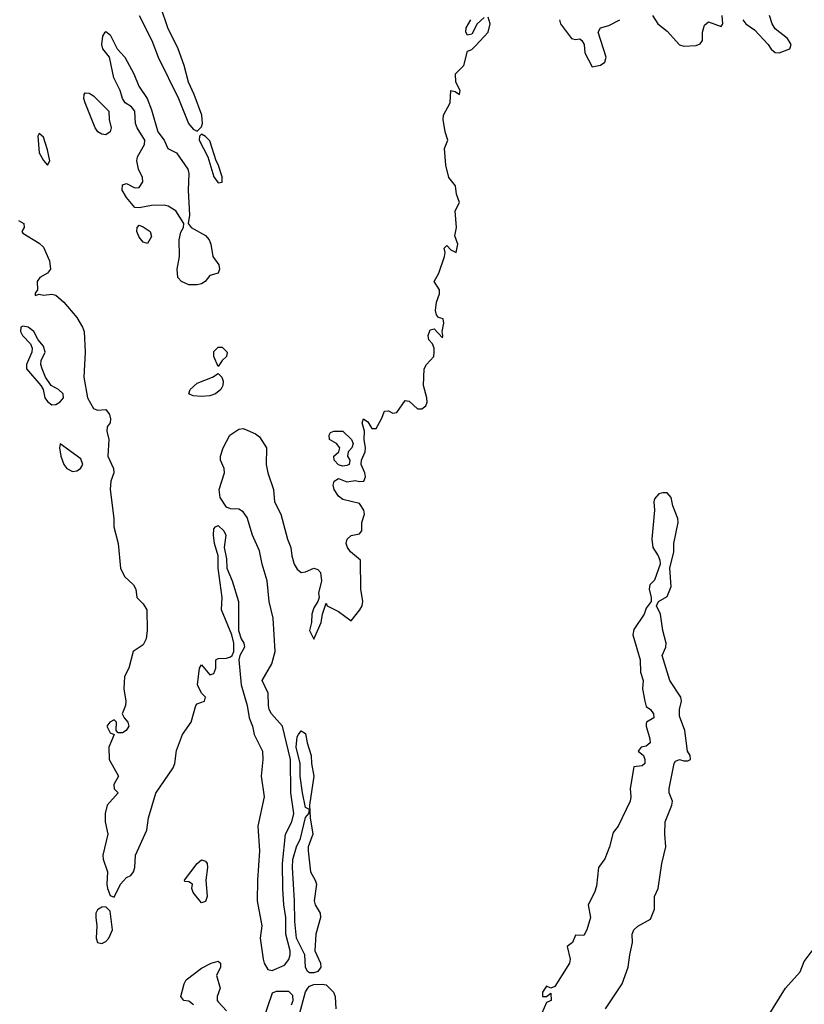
# Model space of a CAD drawing. Header units: metres. Extents: x -46681 to -43747, y -240911 to -237677.
# Tile 937 of 1056: x -44910 to -44816, y -238292 to -238174. Entities that reach past the tile are written whole.
import ezdxf

# ---------------------------------------------------------------- set-up
doc = ezdxf.new("R2010")
doc.units = ezdxf.units.M
doc.layers.add('CONTOUR_INDEX', color=1, linetype='Continuous')
doc.layers.add('CONTOUR_INTER', color=3, linetype='Continuous')

msp = doc.modelspace()

# ---------------------------------------------------------------- linework, layer by layer
at = {"layer": 'CONTOUR_INDEX', "elevation": 55}
for points in [[(-44876.44, -238260.02), (-44876.1, -238259.57), (-44875.6, -238259.9), (-44875.4, -238261.02), (-44874.9, -238262.52), (-44874.88, -238263.52), (-44874.58, -238265.02), (-44875.1, -238268.52), (-44875.04, -238270.02), (-44874.69, -238272.02), (-44875.28, -238273.52), (-44875.27, -238274.02), (-44875, -238276.52), (-44874.42, -238277.52), (-44874.28, -238278.02), (-44874.54, -238280.02), (-44874.41, -238280.52), (-44873.84, -238281.52), (-44873.8, -238282.02), (-44874.34, -238284.02), (-44874.48, -238286.02), (-44873.77, -238287.52), (-44873.73, -238288.02), (-44874.1, -238288.53), (-44874.6, -238288.7), (-44875.1, -238288.69), (-44875.33, -238288.52), (-44875.58, -238288.02), (-44875.66, -238286.52), (-44876.65, -238284.52), (-44876.88, -238282.52), (-44876.9, -238280.02), (-44877.15, -238276.02), (-44877.1, -238275.05), (-44876.68, -238273.52), (-44876.19, -238272.52), (-44875.6, -238270), (-44875.2, -238269.52), (-44875.12, -238269.02), (-44875.6, -238268.79), (-44875.95, -238267.02), (-44876.21, -238265.02), (-44876.21, -238263.52), (-44876.72, -238261.52), (-44876.6, -238260.29), (-44876.44, -238260.02)], [(-44888.63, -238275.52), (-44888.1, -238275.1), (-44887.6, -238275.25), (-44887.43, -238275.52), (-44887.36, -238276.02), (-44887.59, -238277.52), (-44887.43, -238279.52), (-44887.6, -238280.11), (-44888.1, -238280.28), (-44889.11, -238279.02), (-44889.27, -238278.52), (-44889.17, -238278.02), (-44889.6, -238277.73), (-44890.1, -238277.7), (-44890.15, -238277.52), (-44888.63, -238275.52)], [(-44821.27, -238296.02), (-44817.84, -238290.52), (-44816.1, -238288.57), (-44815.6, -238287.31), (-44814.65, -238286.02)], [(-44889.06, -238292.52), (-44889.6, -238292.09), (-44890.24, -238292.02), (-44890.58, -238291.52), (-44890.2, -238290.02), (-44889.92, -238289.52), (-44888.1, -238288.11), (-44886.93, -238287.52)], [(-44886.93, -238287.52), (-44886.1, -238287.27), (-44885.82, -238287.52), (-44885.81, -238288.02), (-44886.28, -238289.02), (-44885.84, -238290.52), (-44886.23, -238291.52), (-44886.22, -238292.02), (-44886.1, -238292.19), (-44885.1, -238293.25)], [(-44876.6, -238294.68), (-44875.6, -238290.95), (-44875.31, -238290.52), (-44875.1, -238290.29), (-44874.6, -238290.09), (-44873.6, -238290.03), (-44873.1, -238290.14), (-44872.23, -238291.02), (-44872, -238291.52), (-44871.93, -238293.02)]]:
    msp.add_lwpolyline(points, dxfattribs=at)
at = {"layer": 'CONTOUR_INTER'}
for points, elevation in [([(-44895.61, -238173.52), (-44894.06, -238176.52), (-44893.31, -238178.52), (-44890.85, -238183.52), (-44889.67, -238186.52), (-44889.1, -238187.18), (-44888.6, -238187.44), (-44888.1, -238186.91), (-44887.96, -238186.52), (-44888.05, -238185.52), (-44888.97, -238183.02), (-44889.67, -238181.52), (-44890.19, -238179.52), (-44890.91, -238177.52), (-44892.15, -238175.02), (-44893, -238172.52)], 53), ([(-44910.1, -238198.18), (-44909.45, -238198.52), (-44909.44, -238199.02), (-44909.7, -238199.52), (-44909.6, -238199.69), (-44907.6, -238200.91), (-44907.1, -238201.4), (-44906.38, -238203.02), (-44906.25, -238204.02), (-44906.6, -238204.51), (-44907.54, -238205.02), (-44907.87, -238205.52), (-44907.81, -238206.52), (-44908.1, -238206.91), (-44908.1, -238207.19), (-44907.6, -238207.03), (-44907.1, -238207.15), (-44906.1, -238207.05), (-44905.6, -238207.15), (-44904.64, -238208.02), (-44903.1, -238209.86), (-44902.39, -238211.02), (-44902.22, -238211.52), (-44902.07, -238214.02), (-44902.26, -238217.02), (-44901.81, -238219.52), (-44901.1, -238220.78), (-44900.6, -238220.99), (-44899.6, -238220.91), (-44899.15, -238221.52), (-44899.02, -238222.02), (-44899.1, -238222.53), (-44899.44, -238223.02), (-44899.47, -238223.52), (-44899.24, -238224.52), (-44899.38, -238226.52), (-44898.69, -238228.02), (-44898.65, -238228.52), (-44898.99, -238229.52), (-44899.08, -238230.52), (-44898.63, -238234.02), (-44898.63, -238235.02), (-44898.11, -238237.02), (-44897.83, -238240.02), (-44897.35, -238241.02), (-44896.29, -238242.02), (-44896, -238242.52), (-44895.88, -238243.52), (-44895.1, -238244.3), (-44894.67, -238245.02), (-44894.65, -238247.52), (-44894.76, -238248.52), (-44895.1, -238249.23), (-44896.3, -238250.02), (-44896.84, -238252.02), (-44897.34, -238253.02), (-44897.43, -238254.52), (-44897.21, -238256.02), (-44897.25, -238256.52), (-44897.64, -238257.52), (-44897.4, -238258.02), (-44896.95, -238258.52), (-44896.83, -238259.02), (-44897.14, -238259.52), (-44897.6, -238259.8), (-44898.1, -238259.83), (-44898.34, -238259.52), (-44898.31, -238258.52), (-44898.6, -238258.26), (-44899.13, -238258.52), (-44899.48, -238259.02), (-44899.1, -238259.81), (-44898.61, -238260.02), (-44899.24, -238261.52), (-44899.22, -238263.02), (-44898.07, -238265.02), (-44898.65, -238266.02), (-44898.6, -238266.54), (-44898.1, -238267.02), (-44899.43, -238268.52), (-44899.67, -238269.52), (-44899.67, -238270.52), (-44899.38, -238272.02), (-44899.96, -238274.52), (-44899.92, -238275.02), (-44899.4, -238276.52), (-44899.49, -238278.02), (-44899.4, -238278.52), (-44899.1, -238279.37), (-44898.6, -238279.6), (-44897.82, -238278.02), (-44897.1, -238277.22), (-44896.6, -238276.97), (-44896.28, -238276.52), (-44896.11, -238276.02), (-44896.02, -238274.52), (-44894.69, -238271.52), (-44894.48, -238270.02), (-44893.6, -238267.08), (-44891.51, -238264.02), (-44891.31, -238263.52), (-44891.1, -238261.92), (-44890.38, -238260.02), (-44889.34, -238258.52), (-44888.78, -238256.52), (-44888.6, -238256.31), (-44887.74, -238256.02), (-44887.63, -238255.52), (-44888.1, -238255.03), (-44888.57, -238254.02), (-44888.35, -238252.02), (-44888.1, -238251.63), (-44887.1, -238252.84), (-44886.6, -238252.67), (-44886.37, -238252.02), (-44886.36, -238251.02), (-44886.1, -238250.86), (-44885.1, -238250.82), (-44884.6, -238250.66), (-44884.39, -238250.52), (-44884.21, -238250.02), (-44884.21, -238249.02), (-44884.44, -238248.02), (-44885.7, -238245.02), (-44885.61, -238243.52), (-44886.09, -238240.02), (-44886.11, -238238.52), (-44886.52, -238237.02), (-44886.66, -238236.02), (-44886.6, -238235.29), (-44886.4, -238235.02), (-44886.1, -238234.88), (-44885.42, -238235.52), (-44885.17, -238236.02), (-44885.37, -238237.52), (-44885.1, -238238.86), (-44885.04, -238240.02), (-44884.42, -238241.52), (-44883.66, -238244.02), (-44883.65, -238247.52), (-44883.32, -238248.52), (-44882.99, -238249.02), (-44882.94, -238249.52), (-44883.47, -238250.52), (-44883.59, -238251.02), (-44883.34, -238254.02), (-44882.59, -238256.52), (-44882.36, -238258.02), (-44881.95, -238259.02), (-44881.75, -238260.02), (-44880.77, -238262.02), (-44880.73, -238263.02), (-44880.9, -238265.02), (-44880.57, -238267.52), (-44881.3, -238271.02), (-44881.11, -238274.02), (-44881.38, -238277.52), (-44881.42, -238280.02), (-44880.85, -238283.02), (-44881.04, -238284.52), (-44880.67, -238287.02), (-44880.54, -238287.52), (-44880.1, -238288.28), (-44879.6, -238288.4), (-44878.1, -238287.76), (-44877.6, -238287.09), (-44877.45, -238286.52), (-44877.45, -238286.02), (-44877.97, -238284.02), (-44877.97, -238282.02), (-44878.19, -238280.52), (-44878.31, -238278.52), (-44878.35, -238275.52), (-44877.98, -238272.02), (-44877.23, -238270.52), (-44877, -238269.52), (-44877.34, -238267.02), (-44877.39, -238263.02), (-44878.36, -238259.02), (-44879.67, -238257.52), (-44879.94, -238257.02), (-44880.05, -238256.52), (-44880.06, -238255.02), (-44880.81, -238253.52), (-44879.64, -238251.52), (-44879.25, -238250.02), (-44879.49, -238246.02), (-44879.95, -238244.02), (-44880.18, -238241.52), (-44880.8, -238239.52), (-44881.1, -238237.91), (-44881.97, -238236.02), (-44882.6, -238233.91), (-44883.1, -238233.24), (-44883.6, -238232.92), (-44884.6, -238232.88), (-44885.1, -238232.66), (-44885.87, -238231.52), (-44885.96, -238230.52), (-44885.31, -238228.52), (-44885.35, -238228.02), (-44885.83, -238227.02), (-44885.81, -238226.52), (-44885.48, -238225.52), (-44884.67, -238224.02), (-44883.6, -238223.28), (-44883.1, -238223.21), (-44882.6, -238223.39), (-44881.6, -238223.84), (-44881.1, -238224.21), (-44880.27, -238225.52), (-44880.3, -238227.52), (-44880.11, -238228.52), (-44879.45, -238230.52), (-44879.3, -238232.02), (-44878.54, -238233.52), (-44877.75, -238236.52), (-44877.34, -238237.52), (-44877.25, -238238.52), (-44876.95, -238239.52), (-44876.6, -238240.11), (-44876.1, -238240.52), (-44875.6, -238240.44), (-44874.6, -238240.02), (-44874.1, -238240.15), (-44873.8, -238240.52), (-44873.66, -238241.52), (-44874.02, -238243.02), (-44873.96, -238243.52), (-44874.1, -238244.02), (-44874.6, -238244.78), (-44874.83, -238245.52), (-44874.85, -238246.52), (-44875.09, -238247.52), (-44874.6, -238248.53), (-44873.7, -238246.52), (-44873.53, -238245.52), (-44873.1, -238244.21), (-44872.97, -238244.52), (-44871.6, -238245.2), (-44870.1, -238246.35), (-44869.07, -238245.02), (-44868.77, -238244.52), (-44868.69, -238244.02), (-44868.94, -238242.52), (-44868.96, -238239.02), (-44870.16, -238238.02), (-44870.52, -238237.52), (-44870.69, -238237.02), (-44870.56, -238236.52), (-44870.1, -238236.08), (-44869.1, -238235.86), (-44868.83, -238235.52), (-44868.82, -238234.52), (-44868.49, -238233.52), (-44868.59, -238233.02), (-44869.1, -238232.23), (-44871.1, -238231.73), (-44871.6, -238231.34), (-44872.12, -238230.52), (-44872.25, -238230.02), (-44872.15, -238229.52), (-44871.6, -238229.23), (-44870.6, -238229.6), (-44869.6, -238229.45), (-44869.1, -238229.57), (-44868.57, -238229.52), (-44868.38, -238229.02), (-44868.45, -238228.52), (-44868.91, -238227.52), (-44868.84, -238227.02), (-44868.41, -238226.02), (-44868.37, -238225.52), (-44868.53, -238224.52), (-44868.49, -238223.52), (-44868.76, -238222.52), (-44868.6, -238222.02), (-44868.1, -238222.38), (-44867.6, -238223.22), (-44867.1, -238223.19), (-44866.44, -238222.02), (-44866.1, -238221.13), (-44865.6, -238221.08), (-44865.1, -238221.37), (-44864.6, -238221.26), (-44863.6, -238219.85), (-44863.1, -238219.9), (-44862.1, -238220.85), (-44861.6, -238220.82), (-44861.1, -238220.49), (-44860.96, -238220.02), (-44861.01, -238219.52), (-44861.41, -238218.02), (-44861.32, -238216.02), (-44861.03, -238215.52), (-44860.15, -238214.52), (-44860.11, -238214.02), (-44860.11, -238213.52), (-44860.3, -238213.02), (-44860.74, -238212.52), (-44860.83, -238212.02), (-44860.6, -238211.34), (-44860.1, -238211.22), (-44859.1, -238212.31), (-44859.05, -238212.02), (-44859.16, -238211.52), (-44858.96, -238210.52), (-44859.03, -238210.02), (-44859.6, -238209.84), (-44859.84, -238209.52), (-44859.97, -238209.02), (-44859.85, -238208.02), (-44859.47, -238207.02), (-44859.48, -238206.52), (-44860.1, -238205.51), (-44859.55, -238204.52), (-44858.87, -238202.52), (-44858.78, -238202.02), (-44858.9, -238201.52), (-44858.6, -238201.18), (-44858.1, -238201.7), (-44857.48, -238202.02), (-44857.28, -238201.02), (-44857.64, -238200.02), (-44857.44, -238199.02), (-44857.58, -238197.02), (-44857.08, -238196.02), (-44857.44, -238195.02), (-44857.55, -238194.02), (-44858.35, -238193.02), (-44858.71, -238191.52), (-44858.85, -238189.52), (-44858.46, -238188.52), (-44858.77, -238187.52), (-44859.01, -238186.02), (-44858.97, -238185.52), (-44858.18, -238184.02), (-44858.1, -238182.55), (-44857.6, -238182.68), (-44857.08, -238183.02), (-44856.99, -238182.52), (-44857.52, -238181.52), (-44857.55, -238180.52), (-44856.54, -238179.52), (-44856.1, -238177.79), (-44855.6, -238177.59), (-44855.1, -238177.14), (-44853.61, -238175.52), (-44853.36, -238174.52), (-44853.6, -238173.73)], 54), ([(-44854.1, -238173.74), (-44854.94, -238174.52), (-44855.6, -238175.76), (-44856.1, -238175.88), (-44856.3, -238175.52), (-44856.26, -238175.02), (-44855.7, -238174.02)], 54), ([(-44845.04, -238174.02), (-44844.91, -238174.52), (-44843.6, -238176.29), (-44843.1, -238176.42), (-44842.6, -238176.32), (-44842.35, -238176.52), (-44842.08, -238177.02), (-44842, -238178.02), (-44841.1, -238179.7), (-44840.1, -238179.49), (-44839.6, -238179.13), (-44839.43, -238178.52), (-44840.38, -238175.52), (-44840.11, -238175.02), (-44839.1, -238174.73), (-44837.8, -238174.02)], 54), ([(-44833.84, -238173.52), (-44833.23, -238174.52), (-44832.1, -238175.39), (-44830.6, -238177.05), (-44830.1, -238177.2), (-44828.6, -238177.14), (-44828.1, -238176.92), (-44827.82, -238176.52), (-44827.82, -238175.52), (-44827.6, -238174.68), (-44827.1, -238174.29), (-44825.6, -238174.83), (-44825.4, -238174.52), (-44825.46, -238173.52)], 54), ([(-44822.99, -238174.02), (-44822.61, -238174.52), (-44821.6, -238175.23), (-44819.94, -238177.02), (-44819.6, -238177.56), (-44819.1, -238177.98), (-44818.6, -238178.01), (-44817.34, -238177.52), (-44817.19, -238177.02), (-44817.6, -238176.3), (-44819.1, -238175.14), (-44819.46, -238174.52), (-44819.8, -238173.52)], 54), ([(-44899.68, -238175.52), (-44899.6, -238175.44), (-44899.1, -238175.86), (-44898.25, -238177.52), (-44897.31, -238178.52), (-44896.24, -238180.52), (-44895.64, -238182.02), (-44894.63, -238183.52), (-44894.1, -238184.88), (-44893.34, -238187.52), (-44892.57, -238188.52), (-44892.13, -238189.52), (-44891.1, -238190.02), (-44889.73, -238192.02), (-44889.61, -238192.52), (-44889.69, -238194.52), (-44889.55, -238197.52), (-44889.7, -238198.52), (-44889.32, -238199.02), (-44887.6, -238199.98), (-44887.17, -238200.52), (-44886.96, -238201.02), (-44886.73, -238202.52), (-44886, -238203.52), (-44885.95, -238204.02), (-44886.1, -238204.53), (-44887.1, -238204.8), (-44887.67, -238205.52), (-44888.1, -238205.81), (-44888.6, -238205.93), (-44889.6, -238205.9), (-44890.52, -238205.52), (-44890.96, -238205.02), (-44891.04, -238204.02), (-44890.76, -238202.52), (-44890.8, -238200.52), (-44890.6, -238199.57), (-44890.25, -238199.02), (-44890.22, -238198.52), (-44891.19, -238197.02), (-44892.1, -238196.44), (-44892.6, -238196.35), (-44894.1, -238196.38), (-44895.6, -238196.66), (-44896.1, -238196.6), (-44897.1, -238195.41), (-44897.62, -238194.52), (-44897.6, -238193.9), (-44897.1, -238193.73), (-44896.1, -238194.26), (-44895.6, -238194.22), (-44895.15, -238193.52), (-44895.2, -238193.02), (-44895.67, -238192.02), (-44895.87, -238191.02), (-44895.8, -238190.52), (-44894.96, -238189.02), (-44894.91, -238188.52), (-44895.85, -238187.02), (-44896.02, -238186.52), (-44896.11, -238185.02), (-44896.53, -238184.52), (-44897.27, -238184.02), (-44897.58, -238183.52), (-44897.87, -238182.52), (-44898.63, -238181.02), (-44899.18, -238178.52), (-44899.96, -238177.52), (-44900.07, -238177.02), (-44899.96, -238176.02), (-44899.68, -238175.52)], 54), ([(-44902.22, -238183.02), (-44902.1, -238182.81), (-44901.6, -238182.87), (-44901.1, -238183.17), (-44899.25, -238185.02), (-44899.2, -238186.02), (-44898.97, -238187.02), (-44899.1, -238187.53), (-44899.6, -238187.87), (-44900.1, -238187.81), (-44900.55, -238187.52), (-44900.9, -238187.02), (-44902.1, -238184.02), (-44902.25, -238183.52), (-44902.22, -238183.02)], 54), ([(-44907.6, -238187.71), (-44907.79, -238188.02), (-44907.61, -238190.02), (-44907.1, -238190.97), (-44906.6, -238191.51), (-44906.33, -238191.02), (-44906.6, -238189.67), (-44907.1, -238188.17), (-44907.6, -238187.71)], 53), ([(-44888.1, -238187.78), (-44888.35, -238188.02), (-44888.38, -238188.52), (-44887.34, -238190.52), (-44886.6, -238192.92), (-44886.1, -238193.63), (-44885.6, -238193.58), (-44885.6, -238192.91), (-44886.1, -238191.43), (-44886.35, -238191.02), (-44887.1, -238188.59), (-44887.6, -238188.06), (-44888.1, -238187.78)], 53), ([(-44895.82, -238199.02), (-44895.6, -238198.75), (-44895.1, -238198.93), (-44894.28, -238199.52), (-44894.1, -238200.1), (-44894.6, -238200.94), (-44895.1, -238200.79), (-44895.6, -238200.18), (-44895.86, -238199.52), (-44895.82, -238199.02)], 54), ([(-44909.6, -238210.87), (-44909.81, -238211.02), (-44909.87, -238211.52), (-44909.62, -238212.02), (-44908.66, -238213.02), (-44908.47, -238213.52), (-44908.51, -238214.02), (-44909.15, -238215.52), (-44909.16, -238216.02), (-44907.41, -238218.02), (-44907.14, -238218.52), (-44906.94, -238219.52), (-44906.6, -238219.95), (-44906.1, -238220.37), (-44905.6, -238220.3), (-44905.1, -238219.99), (-44904.7, -238219.52), (-44904.75, -238219.02), (-44905.3, -238218.52), (-44906.17, -238218.02), (-44906.85, -238217.02), (-44907.27, -238216.02), (-44907.41, -238215.52), (-44907.38, -238215.02), (-44906.91, -238214.02), (-44907.1, -238213.28), (-44907.73, -238212.52), (-44908.28, -238211.52), (-44908.93, -238211.02), (-44909.6, -238210.87)], 54), ([(-44886.23, -238213.52), (-44886.1, -238213.41), (-44885.6, -238213.42), (-44884.99, -238214.02), (-44885.08, -238214.52), (-44885.62, -238215.02), (-44886.1, -238215.73), (-44886.62, -238214.52), (-44886.6, -238213.92), (-44886.23, -238213.52)], 54), ([(-44886.79, -238217.02), (-44886.1, -238216.59), (-44885.63, -238217.02), (-44885.5, -238217.52), (-44885.54, -238218.02), (-44885.76, -238218.52), (-44886.43, -238219.02), (-44887.1, -238219.26), (-44888.1, -238219.35), (-44889.1, -238219.27), (-44889.6, -238219.02), (-44889.45, -238218.52), (-44888.6, -238217.73), (-44886.79, -238217.02)], 54), ([(-44872.19, -238223.52), (-44871.08, -238223.52), (-44870.06, -238224.52), (-44869.84, -238225.02), (-44870, -238225.52), (-44870.47, -238226.02), (-44870.52, -238226.52), (-44870.26, -238227.02), (-44870.34, -238227.52), (-44870.6, -238227.64), (-44871.1, -238227.74), (-44871.6, -238227.57), (-44872.13, -238227.02), (-44872.16, -238226.52), (-44871.58, -238226.02), (-44871.44, -238225.52), (-44871.86, -238225.02), (-44872.7, -238224.52), (-44872.76, -238224.02), (-44872.6, -238223.69), (-44872.19, -238223.52)], 54), ([(-44905.1, -238225.05), (-44905.16, -238225.52), (-44905.02, -238226.52), (-44904.65, -238227.52), (-44904.3, -238228.02), (-44903.6, -238228.37), (-44903.1, -238228.31), (-44902.63, -238228.02), (-44902.37, -238227.52), (-44902.6, -238226.85), (-44905.1, -238225.05)], 54), ([(-44832.6, -238230.94), (-44833.1, -238231.04), (-44833.6, -238231.65), (-44833.69, -238232.02), (-44833.63, -238233.02), (-44833.95, -238236.52), (-44833.83, -238237.52), (-44833.18, -238238.52), (-44832.97, -238239.02), (-44832.94, -238239.52), (-44833.6, -238241.46), (-44834.17, -238242.02), (-44834.25, -238242.52), (-44834.01, -238243.52), (-44834.03, -238244.02), (-44834.6, -238244.8), (-44834.84, -238245.52), (-44836.1, -238247.4), (-44836.21, -238248.02), (-44835.32, -238251.02), (-44835.28, -238252.52), (-44834.96, -238253.52), (-44835.05, -238254.52), (-44834.79, -238256.02), (-44834.6, -238256.64), (-44834.1, -238256.99), (-44833.73, -238257.52), (-44833.71, -238258.02), (-44834.56, -238258.52), (-44834.6, -238258.68), (-44834.62, -238259.02), (-44834.17, -238260.52), (-44834.14, -238261.02), (-44834.6, -238261.43), (-44835.22, -238261.52), (-44835.56, -238262.02), (-44834.94, -238262.52), (-44834.76, -238263.02), (-44834.78, -238263.52), (-44835.1, -238263.77), (-44836.1, -238263.9), (-44836.55, -238266.52), (-44836.45, -238267.52), (-44836.52, -238268.02), (-44837.99, -238271.02), (-44838.6, -238271.82), (-44839.02, -238273.52), (-44839.6, -238274.95), (-44840.36, -238276.02), (-44840.6, -238278.24), (-44840.83, -238279.02), (-44841.6, -238280.52), (-44841.32, -238282.02), (-44841.76, -238283.52), (-44842.1, -238284.18), (-44843.1, -238284.16), (-44843.49, -238285.02), (-44844.1, -238285.52), (-44843.75, -238287.02), (-44843.85, -238287.52), (-44845.6, -238290.34), (-44846.1, -238290.51), (-44846.6, -238290.3), (-44847.07, -238291.02), (-44847.1, -238291.52), (-44846.6, -238291.53), (-44846.1, -238291.12), (-44846.05, -238292.02), (-44846.6, -238292.26), (-44847.17, -238293.52)], 54), ([(-44839.49, -238293.02), (-44837.49, -238290.02), (-44836.77, -238288.02), (-44836.58, -238286.52), (-44836.24, -238285.02), (-44836.28, -238284.02), (-44836.1, -238283.52), (-44835.6, -238283.05), (-44834.1, -238282.24), (-44833.6, -238281.02), (-44833.62, -238279.52), (-44833.19, -238278.52), (-44832.74, -238275.52), (-44832.26, -238273.52), (-44832.37, -238272.02), (-44832.31, -238270.52), (-44831.51, -238268.52), (-44831.46, -238268.02), (-44831.84, -238267.02), (-44831.86, -238266.52), (-44831.24, -238263.52), (-44831.1, -238263.21), (-44830.6, -238263.03), (-44830.1, -238263.18), (-44829.6, -238263.17), (-44829.28, -238263.02), (-44829.34, -238262.52), (-44829.63, -238262.02), (-44829.97, -238259.52), (-44830.6, -238257.81), (-44830.59, -238257.02), (-44830.37, -238256.02), (-44830.45, -238255.52), (-44831.76, -238253.52), (-44832.71, -238250.52), (-44832.23, -238249.52), (-44832.22, -238249.02), (-44832.63, -238247.52), (-44832.89, -238245.52), (-44833.37, -238244.52), (-44833.12, -238244.02), (-44832.1, -238243.4), (-44831.6, -238242.21), (-44831.78, -238240.02), (-44831.28, -238238.02), (-44831.27, -238237.02), (-44830.76, -238234.52), (-44830.81, -238234.02), (-44831.39, -238232.52), (-44831.61, -238231.52), (-44832.1, -238230.95), (-44832.6, -238230.94)], 54), ([(-44900.1, -238280.79), (-44900.6, -238281.1), (-44900.8, -238281.52), (-44900.82, -238282.02), (-44900.7, -238283.02), (-44900.77, -238284.52), (-44900.6, -238285.02), (-44900.1, -238285.14), (-44899.6, -238284.93), (-44899.25, -238284.52), (-44898.81, -238283.52), (-44899.1, -238281.25), (-44899.6, -238280.76), (-44900.1, -238280.79)], 54), ([(-44879.1, -238290.92), (-44879.6, -238291.14), (-44880.74, -238294.52)], 54), ([(-44877.27, -238292.52), (-44877.09, -238292.02), (-44877.1, -238291.39), (-44877.6, -238290.93), (-44879.1, -238290.92)], 54)]:
    msp.add_lwpolyline(points, dxfattribs=dict(at, elevation=elevation))

doc.saveas('drawing.dxf')
